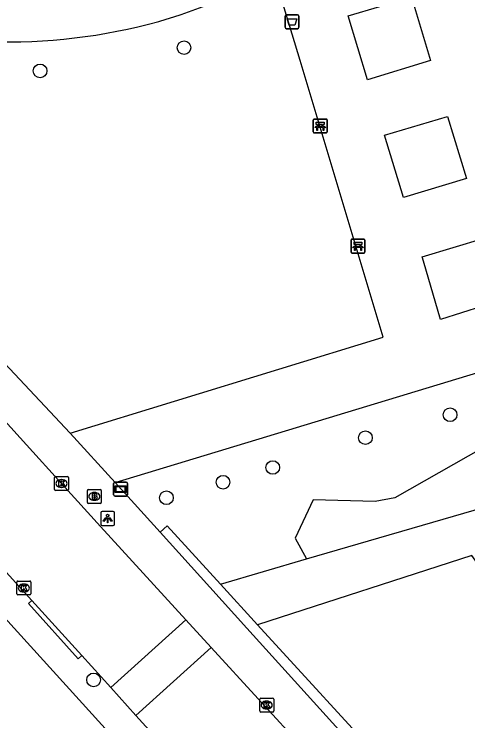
# Model space of a CAD drawing. Extents: x 161772 to 163123, y 383092 to 383917.
# Drawn here: x 162576 to 162608.5, y 383592.2 to 383642.9 of the extents above; entities that cross this region are included whole.
import ezdxf

# ---------------------------------------------------------------- set-up
doc = ezdxf.new("R2010")
doc.units = 0
for name, color, linetype in [('IMGEO_Afvalbak', 7, 'Continuous'), ('IMGEO_Bank', 7, 'Continuous'), ('IMGEO_Boom', 7, 'Continuous'), ('IMGEO_Brandkraan', 7, 'Continuous'), ('IMGEO_Groenvoorziening', 7, 'Continuous'), ('IMGEO_Haag', 7, 'Continuous'), ('IMGEO_Kolk', 7, 'Continuous'), ('IMGEO_Lichtpunt', 7, 'Continuous'), ('IMGEO_Rijbaan_lokaal_open', 7, 'Continuous'), ('IMGEO_Verklikker', 7, 'Continuous'), ('IMGEO_Voetpad_open', 7, 'Continuous')]:
    doc.layers.add(name, color=color, linetype=linetype)

msp = doc.modelspace()

# ---------------------------------------------------------------- linework, layer by layer
at = {"layer": 'IMGEO_Afvalbak'}
for p, q in [((162595.401, 383641.958), (162595.401, 383642.758)), ((162595.401, 383642.758), (162595.401, 383641.958)), ((162595.501, 383642.858), (162596.291, 383642.858)), ((162596.291, 383642.858), (162595.501, 383642.858)), ((162596.391, 383642.758), (162596.391, 383641.958)), ((162596.391, 383641.958), (162596.391, 383642.758)), ((162596.291, 383641.858), (162595.501, 383641.858)), ((162595.501, 383641.858), (162596.291, 383641.858))]:
    msp.add_line(p, q, dxfattribs=at)
msp.add_lwpolyline([(162595.544, 383642.572), (162596.248, 383642.572), (162596.099, 383642.102), (162595.693, 383642.102), (162595.544, 383642.572)], dxfattribs=at)
for centre, start, end in [((162595.501, 383642.758), 90, 180), ((162595.501, 383642.758), 90, 180), ((162596.291, 383642.758), 0, 90), ((162596.291, 383642.758), 360, 90), ((162595.501, 383641.958), 180, 270), ((162595.501, 383641.958), 180, 270), ((162596.291, 383641.958), 270, 0), ((162596.291, 383641.958), 270, 0)]:
    msp.add_arc(centre, 0.1, start, end, dxfattribs=at)
at = {"layer": 'IMGEO_Bank'}
for p, q in [((162597.426, 383634.455), (162597.426, 383635.296)), ((162597.426, 383635.296), (162597.426, 383634.455)), ((162597.501, 383635.38), (162598.342, 383635.38)), ((162598.342, 383635.38), (162597.501, 383635.38)), ((162597.735, 383634.886), (162597.735, 383634.992)), ((162597.779, 383634.992), (162597.779, 383634.886)), ((162598.067, 383634.998), (162597.785, 383634.998)), ((162598.073, 383634.886), (162598.073, 383634.992)), ((162598.117, 383634.992), (162598.117, 383634.886)), ((162598.426, 383635.305), (162598.426, 383634.464)), ((162598.426, 383634.464), (162598.426, 383635.305)), ((162598.123, 383634.778), (162597.73, 383634.778)), ((162597.785, 383634.88), (162598.067, 383634.88)), ((162598.351, 383634.38), (162597.51, 383634.38)), ((162597.51, 383634.38), (162598.351, 383634.38)), ((162600.131, 383625.842), (162600.131, 383626.683)), ((162600.131, 383626.683), (162600.131, 383625.842)), ((162600.206, 383626.767), (162601.047, 383626.767)), ((162601.047, 383626.767), (162600.206, 383626.767)), ((162600.44, 383626.273), (162600.44, 383626.379)), ((162600.484, 383626.379), (162600.484, 383626.273)), ((162600.772, 383626.385), (162600.49, 383626.385)), ((162600.778, 383626.273), (162600.778, 383626.379)), ((162600.822, 383626.379), (162600.822, 383626.273)), ((162601.131, 383626.692), (162601.131, 383625.851)), ((162601.131, 383625.851), (162601.131, 383626.692)), ((162600.828, 383626.165), (162600.435, 383626.165)), ((162600.49, 383626.267), (162600.772, 383626.267)), ((162601.056, 383625.767), (162600.215, 383625.767)), ((162600.215, 383625.767), (162601.056, 383625.767))]:
    msp.add_line(p, q, dxfattribs=at)
for points in [[(162597.729, 383634.998), (162597.643, 383634.998), (162597.643, 383635.159), (162598.206, 383635.159), (162598.206, 383634.998), (162598.123, 383634.998)], [(162597.673, 383634.778), (162597.531, 383634.778), (162597.643, 383634.88), (162597.729, 383634.88)], [(162597.723, 383634.771), (162597.723, 383634.564), (162597.68, 383634.564), (162597.68, 383634.771)], [(162598.123, 383634.88), (162598.206, 383634.88), (162598.318, 383634.778), (162598.179, 383634.778)], [(162598.173, 383634.771), (162598.173, 383634.564), (162598.129, 383634.564), (162598.129, 383634.771)], [(162600.434, 383626.385), (162600.348, 383626.385), (162600.348, 383626.546), (162600.911, 383626.546), (162600.911, 383626.385), (162600.828, 383626.385)], [(162600.378, 383626.165), (162600.236, 383626.165), (162600.348, 383626.267), (162600.434, 383626.267)], [(162600.428, 383626.158), (162600.428, 383625.951), (162600.385, 383625.951), (162600.385, 383626.158)], [(162600.828, 383626.267), (162600.911, 383626.267), (162601.023, 383626.165), (162600.884, 383626.165)], [(162600.878, 383626.158), (162600.878, 383625.951), (162600.834, 383625.951), (162600.834, 383626.158)]]:
    msp.add_lwpolyline(points, dxfattribs=at)
for centre, radius, start, end in [((162597.504, 383635.302), 0.0779, 92.4484, 184.2845), ((162597.504, 383635.302), 0.0779, 92.4484, 184.2845), ((162597.728, 383634.991), 0.00671, 2.8957, 87.1043), ((162597.785, 383634.991), 0.00671, 92.8957, 177.1043), ((162598.067, 383634.991), 0.00671, 2.8957, 87.1043), ((162598.124, 383634.991), 0.00671, 92.8957, 177.1043), ((162598.348, 383635.302), 0.0779, 2.4484, 94.2845), ((162598.348, 383635.302), 0.0779, 2.4484, 94.2845), ((162597.504, 383634.458), 0.0779, 182.4484, 274.2845), ((162597.504, 383634.458), 0.0779, 182.4484, 274.2845), ((162597.673, 383634.771), 0.00671, 2.8957, 87.1043), ((162597.73, 383634.771), 0.00671, 92.8957, 177.1043), ((162597.728, 383634.887), 0.00671, 272.8957, 357.1043), ((162597.785, 383634.887), 0.00671, 182.8957, 267.1043), ((162598.067, 383634.887), 0.00671, 272.8957, 357.1043), ((162598.124, 383634.887), 0.00671, 182.8957, 267.1043), ((162598.122, 383634.771), 0.00671, 2.8957, 87.1043), ((162598.179, 383634.771), 0.00671, 92.8957, 177.1043), ((162598.348, 383634.458), 0.0779, 272.4484, 4.2845), ((162598.348, 383634.458), 0.0779, 272.4484, 4.2845), ((162600.209, 383626.689), 0.0779, 92.4484, 184.2845), ((162600.209, 383626.689), 0.0779, 92.4484, 184.2845), ((162600.433, 383626.378), 0.00671, 2.8957, 87.1043), ((162600.49, 383626.378), 0.00671, 92.8957, 177.1043), ((162600.772, 383626.378), 0.00671, 2.8957, 87.1043), ((162600.829, 383626.378), 0.00671, 92.8957, 177.1043), ((162601.053, 383626.689), 0.0779, 2.4484, 94.2845), ((162601.053, 383626.689), 0.0779, 2.4484, 94.2845), ((162600.209, 383625.845), 0.0779, 182.4484, 274.2845), ((162600.209, 383625.845), 0.0779, 182.4484, 274.2845), ((162600.378, 383626.158), 0.00671, 2.8957, 87.1043), ((162600.435, 383626.158), 0.00671, 92.8957, 177.1043), ((162600.433, 383626.274), 0.00671, 272.8957, 357.1043), ((162600.49, 383626.274), 0.00671, 182.8957, 267.1043), ((162600.772, 383626.274), 0.00671, 272.8957, 357.1043), ((162600.829, 383626.274), 0.00671, 182.8957, 267.1043), ((162600.827, 383626.158), 0.00671, 2.8957, 87.1043), ((162600.884, 383626.158), 0.00671, 92.8957, 177.1043), ((162601.053, 383625.845), 0.0779, 272.4484, 4.2845), ((162601.053, 383625.845), 0.0779, 272.4484, 4.2845)]:
    msp.add_arc(centre, radius, start, end, dxfattribs=at)
at = {"layer": 'IMGEO_Boom'}
for centre in [(162588.166, 383640.497), (162577.858, 383638.835), (162607.229, 383614.176), (162601.162, 383612.532), (162594.528, 383610.395), (162590.96, 383609.335), (162586.907, 383608.226), (162581.685, 383595.168)]:
    msp.add_circle(centre, 0.489, dxfattribs=at)
at = {"layer": 'IMGEO_Brandkraan'}
for p, q in [((162581.24, 383607.896), (162581.24, 383608.748)), ((162581.315, 383608.822), (162582.167, 383608.822)), ((162581.728, 383608.602), (162581.753, 383608.602)), ((162582.241, 383608.748), (162582.241, 383607.896)), ((162582.167, 383607.822), (162581.315, 383607.822)), ((162581.751, 383608.042), (162581.726, 383608.042))]:
    msp.add_line(p, q, dxfattribs=at)
for points in [[(162581.24, 383607.896), (162581.24, 383608.748)], [(162581.315, 383608.822), (162582.167, 383608.822)], [(162582.241, 383608.748), (162582.241, 383607.896)], [(162581.588, 383608.522), (162581.588, 383608.122), (162581.801, 383608.122)], [(162581.819, 383608.522), (162581.588, 383608.522)], [(162581.767, 383608.441), (162581.713, 383608.441), (162581.713, 383608.365)], [(162581.713, 383608.365), (162581.766, 383608.365)], [(162581.775, 383608.289), (162581.713, 383608.289), (162581.713, 383608.208)], [(162581.713, 383608.208), (162581.775, 383608.208)], [(162582.167, 383607.822), (162581.315, 383607.822)]]:
    msp.add_lwpolyline(points, dxfattribs=at)
for centre, radius, start, end in [((162581.317, 383608.746), 0.0765, 91.552, 178.448), ((162581.317, 383608.746), 0.0765, 91.552, 178.448), ((162582.165, 383608.746), 0.0765, 1.552, 88.448), ((162582.165, 383608.746), 0.0765, 1.552, 88.448), ((162581.768, 383608.403), 0.0379, 267.8285, 90.9355), ((162581.776, 383608.248), 0.0404, 269.8759, 90.5077), ((162581.807, 383608.373), 0.251, 268.6676, 293.5347), ((162581.823, 383608.377), 0.145, 59.4692, 91.5367), ((162581.848, 383608.424), 0.0922, 285.5137, 58.1501), ((162581.853, 383608.232), 0.105, 301.3115, 78.989), ((162581.317, 383607.898), 0.0765, 181.552, 268.448), ((162581.317, 383607.898), 0.0765, 181.552, 268.448), ((162582.165, 383607.898), 0.0765, 271.552, 358.448), ((162582.165, 383607.898), 0.0765, 271.552, 358.448)]:
    msp.add_arc(centre, radius, start, end, dxfattribs=at)
for centre, major_axis, ratio, start_param, end_param in [((162581.727, 383608.322), (-0.387, 0.002), 0.722429, 4.712389, 7.853982), ((162581.752, 383608.322), (-0.39, 0.002), 0.717154, 1.570796, 4.712389)]:
    msp.add_ellipse(centre, major_axis=major_axis, ratio=ratio, start_param=start_param, end_param=end_param, dxfattribs=at)
at = {"layer": 'IMGEO_Groenvoorziening'}
for points in [[(162613.997, 383614.225), (162609.568, 383611.807), (162603.271, 383608.209), (162601.858, 383607.952), (162597.424, 383608.08), (162596.139, 383605.317), (162596.949, 383603.835)], [(162596.949, 383603.835), (162609.695, 383607.552), (162611.575, 383604.988), (162613.127, 383602.872), (162623.834, 383598.05)], [(162628.785, 383593.437), (162622.234, 383596.598), (162612.52, 383598.872), (162608.784, 383604.086), (162593.429, 383599.123)], [(162590.771, 383602.033), (162596.949, 383603.835)]]:
    msp.add_lwpolyline(points, dxfattribs=at)
at = {"layer": 'IMGEO_Haag'}
for points in [[(162586.45, 383605.761), (162586.957, 383606.206), (162590.771, 383602.033)], [(162593.429, 383599.123), (162590.771, 383602.033)], [(162603.09, 383588.551), (162593.429, 383599.123)]]:
    msp.add_lwpolyline(points, dxfattribs=at)
at = {"layer": 'IMGEO_Kolk'}
for p, q in [((162578.889, 383608.821), (162578.889, 383609.673)), ((162578.964, 383609.747), (162579.816, 383609.747)), ((162579.89, 383609.673), (162579.89, 383608.821)), ((162579.377, 383609.527), (162579.402, 383609.527)), ((162579.816, 383608.747), (162578.964, 383608.747)), ((162579.4, 383608.967), (162579.375, 383608.967)), ((162576.192, 383601.329), (162576.192, 383602.181)), ((162576.267, 383602.255), (162577.119, 383602.255)), ((162576.68, 383602.035), (162576.705, 383602.035)), ((162577.193, 383602.181), (162577.193, 383601.329)), ((162577.119, 383601.255), (162576.267, 383601.255)), ((162576.703, 383601.475), (162576.678, 383601.475)), ((162593.589, 383592.936), (162593.589, 383593.788)), ((162593.664, 383593.862), (162594.516, 383593.862)), ((162594.077, 383593.642), (162594.102, 383593.642)), ((162594.59, 383593.788), (162594.59, 383592.936)), ((162594.1, 383593.082), (162594.075, 383593.082)), ((162594.516, 383592.862), (162593.664, 383592.862))]:
    msp.add_line(p, q, dxfattribs=at)
for points in [[(162578.889, 383608.821), (162578.889, 383609.673)], [(162578.964, 383609.747), (162579.816, 383609.747)], [(162579.89, 383609.673), (162579.89, 383608.821)], [(162579.21, 383609.447), (162579.333, 383609.447), (162579.333, 383609.296), (162579.463, 383609.447), (162579.627, 383609.447), (162579.481, 383609.296), (162579.634, 383609.047), (162579.482, 383609.047), (162579.397, 383609.211), (162579.333, 383609.144), (162579.333, 383609.047), (162579.21, 383609.047), (162579.21, 383609.447)], [(162579.816, 383608.747), (162578.964, 383608.747)], [(162576.192, 383601.329), (162576.192, 383602.181)], [(162576.267, 383602.255), (162577.119, 383602.255)], [(162577.193, 383602.181), (162577.193, 383601.329)], [(162576.513, 383601.955), (162576.636, 383601.955), (162576.636, 383601.804), (162576.766, 383601.955), (162576.93, 383601.955), (162576.784, 383601.804), (162576.937, 383601.555), (162576.785, 383601.555), (162576.7, 383601.719), (162576.636, 383601.652), (162576.636, 383601.555), (162576.513, 383601.555), (162576.513, 383601.955)], [(162577.119, 383601.255), (162576.267, 383601.255)], [(162593.589, 383592.936), (162593.589, 383593.788)], [(162593.664, 383593.862), (162594.516, 383593.862)], [(162593.91, 383593.562), (162594.033, 383593.562), (162594.033, 383593.411), (162594.163, 383593.562), (162594.327, 383593.562), (162594.181, 383593.411), (162594.334, 383593.162), (162594.182, 383593.162), (162594.097, 383593.326), (162594.033, 383593.259), (162594.033, 383593.162), (162593.91, 383593.162), (162593.91, 383593.562)], [(162594.59, 383593.788), (162594.59, 383592.936)], [(162594.516, 383592.862), (162593.664, 383592.862)]]:
    msp.add_lwpolyline(points, dxfattribs=at)
for centre, start, end in [((162578.966, 383609.671), 91.552, 178.448), ((162578.966, 383609.671), 91.552, 178.448), ((162579.814, 383609.671), 1.552, 88.448), ((162579.814, 383609.671), 1.552, 88.448), ((162578.966, 383608.823), 181.552, 268.448), ((162578.966, 383608.823), 181.552, 268.448), ((162579.814, 383608.823), 271.552, 358.448), ((162579.814, 383608.823), 271.552, 358.448), ((162576.269, 383602.179), 91.552, 178.448), ((162576.269, 383602.179), 91.552, 178.448), ((162577.117, 383602.179), 1.552, 88.448), ((162577.117, 383602.179), 1.552, 88.448), ((162576.269, 383601.331), 181.552, 268.448), ((162576.269, 383601.331), 181.552, 268.448), ((162577.117, 383601.331), 271.552, 358.448), ((162577.117, 383601.331), 271.552, 358.448), ((162593.666, 383593.786), 91.552, 178.448), ((162593.666, 383593.786), 91.552, 178.448), ((162594.514, 383593.786), 1.552, 88.448), ((162594.514, 383593.786), 1.552, 88.448), ((162593.666, 383592.938), 181.552, 268.448), ((162593.666, 383592.938), 181.552, 268.448), ((162594.514, 383592.938), 271.552, 358.448), ((162594.514, 383592.938), 271.552, 358.448)]:
    msp.add_arc(centre, 0.0765, start, end, dxfattribs=at)
for centre, major_axis, ratio, start_param, end_param in [((162579.376, 383609.247), (-0.387, 0.002), 0.722429, 4.712389, 7.853982), ((162579.401, 383609.247), (-0.39, 0.002), 0.717154, 1.570796, 4.712389), ((162576.679, 383601.755), (-0.387, 0.002), 0.722429, 4.712389, 7.853982), ((162576.704, 383601.755), (-0.39, 0.002), 0.717154, 1.570796, 4.712389), ((162594.076, 383593.362), (-0.387, 0.002), 0.722429, 4.712389, 7.853982), ((162594.101, 383593.362), (-0.39, 0.002), 0.717154, 1.570796, 4.712389)]:
    msp.add_ellipse(centre, major_axis=major_axis, ratio=ratio, start_param=start_param, end_param=end_param, dxfattribs=at)
at = {"layer": 'IMGEO_Lichtpunt'}
for p, q in [((162582.197, 383607.143), (162582.197, 383606.336)), ((162582.197, 383607.143), (162582.197, 383606.336)), ((162583.099, 383607.238), (162582.291, 383607.238)), ((162583.099, 383607.238), (162582.291, 383607.238)), ((162583.193, 383606.336), (162583.193, 383607.143)), ((162583.193, 383606.336), (162583.193, 383607.143)), ((162582.291, 383606.242), (162583.099, 383606.242)), ((162582.291, 383606.242), (162583.099, 383606.242))]:
    msp.add_line(p, q, dxfattribs=at)
for points in [[(162582.571, 383606.807), (162582.61, 383606.779), (162582.422, 383606.517), (162582.384, 383606.544), (162582.571, 383606.807)], [(162582.673, 383606.759), (162582.72, 383606.759), (162582.72, 383606.437), (162582.673, 383606.437), (162582.673, 383606.759)], [(162582.783, 383606.779), (162582.821, 383606.806), (162583.008, 383606.544), (162582.969, 383606.516), (162582.783, 383606.779)]]:
    msp.add_lwpolyline(points, dxfattribs=at)
msp.add_circle((162582.696, 383606.941), 0.0994, dxfattribs=at)
for centre, start, end in [((162582.291, 383607.143), 90, 180), ((162582.291, 383607.143), 90, 180), ((162583.099, 383607.143), 0, 90), ((162583.099, 383607.143), 0, 90), ((162582.291, 383606.336), 180, 270), ((162582.291, 383606.336), 180, 270), ((162583.099, 383606.336), 270, 0), ((162583.099, 383606.336), 270, 360)]:
    msp.add_arc(centre, 0.0946, start, end, dxfattribs=at)
at = {"layer": 'IMGEO_Rijbaan_lokaal_open'}
for points in [[(162588.295, 383599.48), (162582.175, 383606.176), (162579.39, 383609.247), (162576.892, 383612.013), (162572.574, 383616.753), (162563.836, 383626.368)], [(162565.163, 383614.216), (162577.268, 383600.852)], [(162577.268, 383600.852), (162580.844, 383596.904)], [(162582.915, 383594.618), (162588.295, 383599.48)], [(162588.295, 383599.48), (162590.11, 383597.493)], [(162590.11, 383597.493), (162584.722, 383592.622)], [(162590.11, 383597.493), (162606.938, 383579.08)], [(162580.844, 383596.904), (162582.915, 383594.618)], [(162584.722, 383592.622), (162582.915, 383594.618)], [(162584.722, 383592.622), (162590.19, 383586.586)]]:
    msp.add_lwpolyline(points, dxfattribs=at)
at = {"layer": 'IMGEO_Verklikker'}
for p, q in [((162583.123, 383608.446), (162583.123, 383609.246)), ((162583.123, 383609.246), (162583.123, 383608.446)), ((162583.223, 383609.346), (162584.013, 383609.346)), ((162584.013, 383609.346), (162583.223, 383609.346)), ((162584.113, 383609.246), (162584.113, 383608.446)), ((162584.113, 383608.446), (162584.113, 383609.246)), ((162584.013, 383608.346), (162583.223, 383608.346)), ((162583.223, 383608.346), (162584.013, 383608.346))]:
    msp.add_line(p, q, dxfattribs=at)
for points in [[(162583.224, 383609.078), (162584.012, 383609.078), (162584.012, 383608.614), (162583.224, 383608.614), (162583.224, 383609.078)], [(162583.289, 383609.013), (162583.289, 383608.679), (162583.947, 383608.679), (162583.947, 383609.013), (162583.289, 383609.013)]]:
    msp.add_lwpolyline(points, dxfattribs=at)
for centre, start, end in [((162583.223, 383609.246), 90, 180), ((162583.223, 383609.246), 90, 180), ((162584.013, 383609.246), 0, 90), ((162584.013, 383609.246), 360, 90), ((162583.223, 383608.446), 180, 270), ((162583.223, 383608.446), 180, 270), ((162584.013, 383608.446), 270, 0), ((162584.013, 383608.446), 270, 0)]:
    msp.add_arc(centre, 0.1, start, end, dxfattribs=at)
at = {"layer": 'IMGEO_Voetpad_open'}
for points in [[(162580.002, 383612.864), (162602.436, 383619.747), (162596.476, 383639.572), (162594.599, 383645.814)], [(162601.307, 383638.201), (162599.92, 383642.782), (162604.464, 383644.145), (162605.826, 383639.576), (162601.307, 383638.201)], [(162603.89, 383629.761), (162602.528, 383634.228), (162607.047, 383635.566), (162608.396, 383631.112), (162603.89, 383629.761)], [(162566.289, 383627.725), (162568.074, 383625.76), (162573.473, 383619.814), (162580.002, 383612.864)], [(162609.758, 383626.556), (162611.043, 383622.432), (162606.55, 383621.005), (162605.315, 383625.193), (162605.22, 383625.51), (162609.671, 383626.845), (162609.758, 383626.556)], [(162583.23, 383609.324), (162612.138, 383618.079), (162614.279, 383614.383)], [(162641.081, 383522.035), (162642.837, 383523.629), (162638.19, 383528.735), (162638.592, 383529.182), (162625.201, 383544.257), (162586.698, 383587.072), (162561.346, 383615.02), (162560.835, 383615.634)], [(162583.23, 383609.324), (162580.002, 383612.864)], [(162586.45, 383605.761), (162583.23, 383609.324)], [(162609.688, 383580.04), (162602.21, 383588.322), (162592.67, 383598.878), (162590.018, 383601.813), (162586.45, 383605.761)], [(162580.844, 383596.904), (162580.588, 383596.675), (162577.027, 383600.637), (162577.268, 383600.852)]]:
    msp.add_lwpolyline(points, dxfattribs=at)
for centre, radius, start, end in [((162575.807, 383679.353), 38.445, 285.9279, 299.2625), ((162575.586, 383681.085), 40.172, 267.9816, 285.5526)]:
    msp.add_arc(centre, radius, start, end, dxfattribs=at)

doc.saveas('drawing.dxf')
